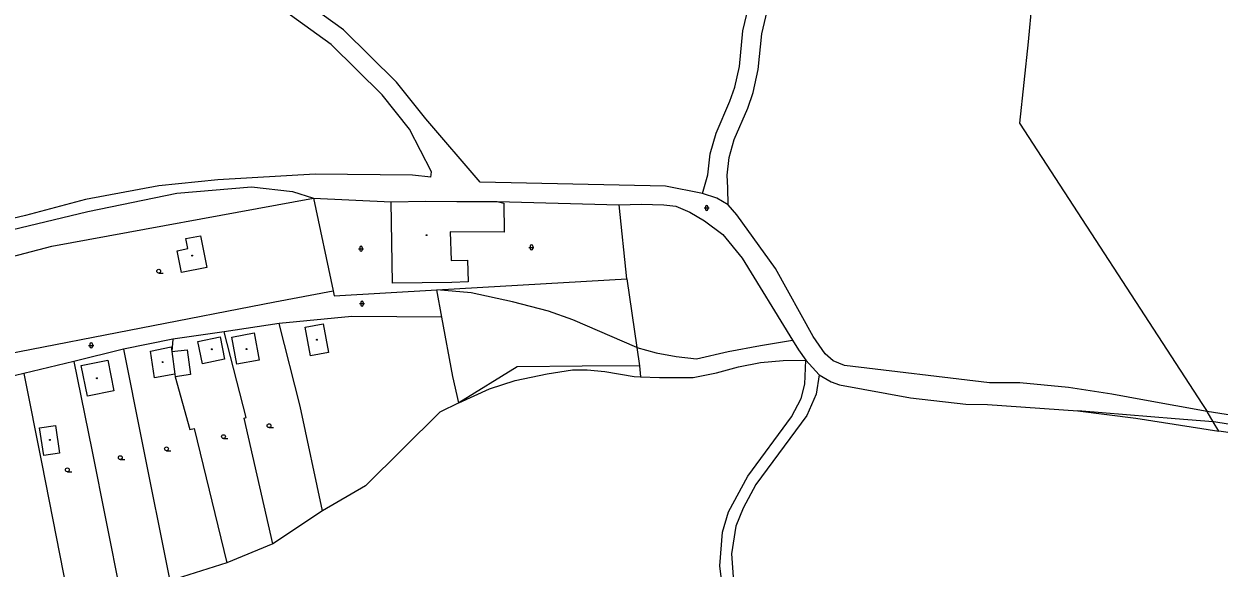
# Model space of a CAD drawing. Extents: x -595546 to -593986, y -1160845 to -1159202.
# Drawn here: x -594869.2 to -594634.5, y -1159765.3 to -1159658.3 of the extents above; entities that cross this region are included whole.
import ezdxf

# ---------------------------------------------------------------- set-up
doc = ezdxf.new("R2010")
doc.units = 0
for name, color, linetype in [('DOP - budovy nerozlisene - VP', 7, 'Continuous'), ('DOP - komunikace - cesty', 7, 'Continuous'), ('DOP - kresba z DSPS bez souradnic', 7, 'Continuous'), ('DOP - rozhrani ploch obecne', 7, 'Continuous'), ('Level 36', 7, 'Continuous'), ('Level 39', 7, 'Continuous'), ('TM - letecke snimky - pomocna linie', 7, 'Continuous')]:
    doc.layers.add(name, color=color, linetype=linetype)

msp = doc.modelspace()

# ---------------------------------------------------------------- linework, layer by layer
at = {"layer": 'DOP - budovy nerozlisene - VP'}
for points in [[(-594797.07, -1159693.23), (-594790.35, -1159693.1)], [(-594796.82, -1159709.28), (-594797.07, -1159693.23)], [(-594790.35, -1159693.1), (-594784.21, -1159693.17)], [(-594784.21, -1159693.17), (-594776.25, -1159693.17)], [(-594776.25, -1159693.17), (-594774.96, -1159693.5)], [(-594774.96, -1159693.5), (-594774.92, -1159699.24)], [(-594774.92, -1159699.24), (-594785.53, -1159699.17)], [(-594785.53, -1159699.17), (-594785.34, -1159704.78)], [(-594837.43, -1159700.5), (-594834.55, -1159699.93)], [(-594837.04, -1159702.46), (-594837.43, -1159700.5)], [(-594834.55, -1159699.93), (-594833.32, -1159706.17)], [(-594839.12, -1159702.87), (-594837.04, -1159702.46)], [(-594838.27, -1159707.15), (-594839.12, -1159702.87)], [(-594833.32, -1159706.17), (-594838.27, -1159707.15)], [(-594785.34, -1159704.78), (-594782.11, -1159704.72)], [(-594782.11, -1159704.72), (-594781.94, -1159709)], [(-594785.17, -1159709.1), (-594796.82, -1159709.28)], [(-594781.94, -1159709), (-594785.17, -1159709.1)], [(-594813.98, -1159717.89), (-594810.47, -1159717.23)], [(-594812.91, -1159723.53), (-594813.98, -1159717.89)], [(-594810.47, -1159717.23), (-594809.41, -1159722.86)], [(-594835.03, -1159720.72), (-594830.7, -1159719.83)], [(-594830.7, -1159719.83), (-594829.8, -1159724.21)], [(-594828.36, -1159719.85), (-594823.97, -1159719.04)], [(-594827.39, -1159725.19), (-594828.36, -1159719.85)], [(-594823.97, -1159719.04), (-594822.99, -1159724.38)], [(-594844.36, -1159722.64), (-594840.27, -1159721.8)], [(-594843.55, -1159727.86), (-594844.36, -1159722.64)], [(-594840.27, -1159721.8), (-594840.15, -1159722.71)], [(-594840.15, -1159722.71), (-594839.56, -1159727.14)], [(-594834.13, -1159725.1), (-594835.03, -1159720.72)], [(-594809.41, -1159722.86), (-594812.91, -1159723.53)], [(-594857.95, -1159725.45), (-594852.77, -1159724.38)], [(-594852.77, -1159724.38), (-594851.56, -1159730.41)], [(-594829.8, -1159724.21), (-594834.13, -1159725.1)], [(-594822.99, -1159724.38), (-594827.39, -1159725.19)], [(-594856.75, -1159731.45), (-594857.95, -1159725.45)], [(-594839.56, -1159727.14), (-594843.55, -1159727.86)], [(-594851.56, -1159730.41), (-594856.75, -1159731.45)], [(-594866.15, -1159737.71), (-594863.04, -1159737.24)], [(-594865.32, -1159743.14), (-594866.15, -1159737.71)], [(-594863.04, -1159737.24), (-594862.21, -1159742.67)], [(-594862.21, -1159742.67), (-594865.32, -1159743.14)]]:
    msp.add_lwpolyline(points, dxfattribs=at)
at = {"layer": 'DOP - komunikace - cesty'}
for points in [[(-594831.15, -1159688.96), (-594842.72, -1159690.13)], [(-594812.05, -1159687.82), (-594831.15, -1159688.96)], [(-594792.92, -1159688.03), (-594812.05, -1159687.82)], [(-594789.3, -1159688.42), (-594792.92, -1159688.03)], [(-594743.23, -1159690.18), (-594779.58, -1159689.36)], [(-594842.72, -1159690.13), (-594857.14, -1159692.8)], [(-594856.65, -1159695.18), (-594839.17, -1159691.57)], [(-594839.17, -1159691.57), (-594824.49, -1159690.3)], [(-594824.49, -1159690.3), (-594816.5, -1159691.2)], [(-594816.5, -1159691.2), (-594812.36, -1159692.51)], [(-594735.92, -1159691.61), (-594743.23, -1159690.18)], [(-594733.11, -1159692.57), (-594735.92, -1159691.61)], [(-594857.14, -1159692.8), (-594868.88, -1159695.92)], [(-594812.36, -1159692.51), (-594797.07, -1159693.23)], [(-594776.25, -1159693.17), (-594752.33, -1159693.85)], [(-594752.33, -1159693.85), (-594747.99, -1159693.74)], [(-594747.99, -1159693.74), (-594743.53, -1159693.84)], [(-594743.53, -1159693.84), (-594741.18, -1159694.14)], [(-594741.18, -1159694.14), (-594738.41, -1159695.28)], [(-594730.88, -1159693.86), (-594733.11, -1159692.57)], [(-594729.18, -1159695.8), (-594730.88, -1159693.86)], [(-594868.88, -1159695.92), (-594900.54, -1159703.44)], [(-594875.03, -1159699.56), (-594856.65, -1159695.18)], [(-594738.41, -1159695.28), (-594735.56, -1159696.98)], [(-594735.56, -1159696.98), (-594731.95, -1159699.71)], [(-594721.63, -1159706.38), (-594729.18, -1159695.8)], [(-594731.95, -1159699.71), (-594728.15, -1159704.35)], [(-594728.15, -1159704.35), (-594718.24, -1159720.48)], [(-594714.22, -1159719.76), (-594721.63, -1159706.38)], [(-594718.24, -1159720.48), (-594717.1, -1159722.34)], [(-594711.86, -1159723.15), (-594714.22, -1159719.76)], [(-594717.1, -1159722.34), (-594715.65, -1159724.41)], [(-594715.65, -1159724.41), (-594713, -1159727.28)], [(-594710.31, -1159724.55), (-594711.86, -1159723.15)], [(-594708.07, -1159725.44), (-594710.31, -1159724.55)], [(-594713, -1159727.28), (-594710.67, -1159728.63)], [(-594679.56, -1159728.87), (-594708.07, -1159725.44)], [(-594710.67, -1159728.63), (-594709.07, -1159729.23)], [(-594709.07, -1159729.23), (-594695.1, -1159731.79)], [(-594673.6, -1159728.87), (-594679.56, -1159728.87)], [(-594664.09, -1159729.78), (-594673.6, -1159728.87)], [(-594655.58, -1159731.05), (-594664.09, -1159729.78)], [(-594695.1, -1159731.79), (-594684.25, -1159733.07)], [(-594649.15, -1159732.24), (-594655.58, -1159731.05)], [(-594636.86, -1159734.51), (-594649.15, -1159732.24)], [(-594684.25, -1159733.07), (-594679.98, -1159733.08)], [(-594679.98, -1159733.08), (-594662.24, -1159734.37)], [(-594662.24, -1159734.37), (-594650.83, -1159735.82)], [(-594635.65, -1159736.49), (-594636.86, -1159734.51)], [(-594650.83, -1159735.82), (-594634.51, -1159738.35)], [(-594634.51, -1159738.35), (-594635.65, -1159736.49)]]:
    msp.add_lwpolyline(points, dxfattribs=at)
at = {"layer": 'DOP - kresba z DSPS bez souradnic'}
for p, q in [((-594806.45, -1159659.43), (-594817.72, -1159651.32)), ((-594728.03, -1159659.63), (-594726.29, -1159652.25)), ((-594796.06, -1159669.72), (-594806.45, -1159659.43)), ((-594728.69, -1159666.63), (-594728.03, -1159659.63)), ((-594729.6, -1159670.74), (-594728.69, -1159666.63)), ((-594790.3, -1159676.92), (-594796.06, -1159669.72)), ((-594730.56, -1159673.49), (-594729.6, -1159670.74)), ((-594733.29, -1159679.75), (-594730.56, -1159673.49)), ((-594779.58, -1159689.36), (-594790.3, -1159676.92)), ((-594734.42, -1159683.81), (-594733.29, -1159679.75)), ((-594734.9, -1159687.94), (-594734.42, -1159683.81)), ((-594735.92, -1159691.61), (-594734.9, -1159687.94))]:
    msp.add_line(p, q, dxfattribs=at)
for points in [[(-594808.88, -1159662.3), (-594819.67, -1159654.54)], [(-594724.32, -1159660.24), (-594722.72, -1159653.46)], [(-594724.98, -1159667.22), (-594724.32, -1159660.24)], [(-594798.85, -1159672.23), (-594808.88, -1159662.3)], [(-594725.99, -1159671.77), (-594724.98, -1159667.22)], [(-594793.47, -1159678.97), (-594798.85, -1159672.23)], [(-594727.07, -1159674.86), (-594725.99, -1159671.77)], [(-594729.75, -1159681.01), (-594727.07, -1159674.86)], [(-594789.16, -1159687.37), (-594793.47, -1159678.97)], [(-594730.73, -1159684.53), (-594729.75, -1159681.01)], [(-594731.13, -1159688.02), (-594730.73, -1159684.53)], [(-594789.3, -1159688.42), (-594789.16, -1159687.37)], [(-594730.95, -1159690.52), (-594731.13, -1159688.02)], [(-594730.88, -1159693.86), (-594730.95, -1159690.52)], [(-594787.11, -1159715.92), (-594788.12, -1159710.56)], [(-594787.11, -1159715.92), (-594804.84, -1159715.83), (-594819.1, -1159717.15)], [(-594783.81, -1159732.75), (-594784.97, -1159727.62), (-594787.11, -1159715.92)], [(-594819.1, -1159717.15), (-594829.9, -1159718.82)], [(-594839.99, -1159720.28), (-594849.63, -1159722.25)], [(-594839.99, -1159720.28), (-594840.15, -1159722.71)], [(-594829.9, -1159718.82), (-594839.99, -1159720.28)], [(-594820.35, -1159760.5), (-594825.99, -1159735.77), (-594825.59, -1159735.68), (-594829.9, -1159718.82)], [(-594849.63, -1159722.25), (-594859.44, -1159724.67)], [(-594849.63, -1159722.25), (-594846.1, -1159739.97), (-594840.57, -1159767.79)], [(-594840.15, -1159722.71), (-594837.17, -1159722.37)], [(-594837.17, -1159722.37), (-594836.5, -1159727.19)], [(-594859.44, -1159724.67), (-594869.21, -1159727.04)], [(-594859.44, -1159724.67), (-594855.85, -1159742.01), (-594850.24, -1159770.31)], [(-594715.85, -1159729.08), (-594715.65, -1159724.41)], [(-594869.21, -1159727.04), (-594879.09, -1159729.35)], [(-594869.21, -1159727.04), (-594865.71, -1159744.8), (-594860.06, -1159773.5)], [(-594839.56, -1159727.14), (-594839.49, -1159727.67)], [(-594836.5, -1159727.19), (-594839.49, -1159727.67)], [(-594713, -1159727.28), (-594713.61, -1159731.06)], [(-594839.49, -1159727.67), (-594836.66, -1159738), (-594835.79, -1159737.82), (-594829.37, -1159764.21)], [(-594716.59, -1159731.96), (-594715.85, -1159729.08)], [(-594718.49, -1159735.54), (-594716.59, -1159731.96)], [(-594713.61, -1159731.06), (-594715.44, -1159735.24)], [(-594727.06, -1159747.22), (-594718.49, -1159735.54)], [(-594715.44, -1159735.24), (-594725.5, -1159748.82)], [(-594730.82, -1159754.19), (-594727.06, -1159747.22)], [(-594725.5, -1159748.82), (-594727.97, -1159753.5)], [(-594732.02, -1159758.21), (-594730.82, -1159754.19)], [(-594727.97, -1159753.5), (-594729.41, -1159757.03)], [(-594729.41, -1159757.03), (-594730.27, -1159762.5)], [(-594732.55, -1159764.83), (-594732.02, -1159758.21)], [(-594730.27, -1159762.5), (-594729.61, -1159771.52)], [(-594731.28, -1159775.14), (-594732.55, -1159764.83)]]:
    msp.add_lwpolyline(points, dxfattribs=at)
at = {"layer": 'DOP - rozhrani ploch obecne'}
for points in [[(-594671.24, -1159654.07), (-594671.96, -1159661.82)], [(-594671.96, -1159661.82), (-594673.7, -1159677.79)], [(-594673.7, -1159677.79), (-594637.75, -1159733.14), (-594636.86, -1159734.51)], [(-594863.73, -1159702), (-594812.36, -1159692.51)], [(-594812.36, -1159692.51), (-594808.46, -1159710.79)], [(-594750.82, -1159708.43), (-594752.33, -1159693.85)], [(-594877.04, -1159705.48), (-594863.73, -1159702)], [(-594788.12, -1159710.56), (-594750.82, -1159708.43)], [(-594750.82, -1159708.43), (-594748.87, -1159721.92)], [(-594819.97, -1159712.94), (-594808.46, -1159710.79)], [(-594808.46, -1159710.79), (-594808.28, -1159711.71)], [(-594808.28, -1159711.71), (-594788.12, -1159710.56)], [(-594872.46, -1159723.16), (-594819.97, -1159712.94)], [(-594814.96, -1159733.46), (-594819.1, -1159717.15)], [(-594748.87, -1159721.92), (-594748.35, -1159725.49)], [(-594772.35, -1159725.68), (-594783.81, -1159732.75)], [(-594748.35, -1159725.49), (-594759.55, -1159725.58), (-594772.35, -1159725.68)], [(-594810.57, -1159754), (-594814.96, -1159733.46)], [(-594787.53, -1159734.6), (-594802.15, -1159749.13)], [(-594783.81, -1159732.75), (-594787.53, -1159734.6)], [(-594620.2, -1159740.48), (-594634.51, -1159738.35)], [(-594802.15, -1159749.13), (-594810.57, -1159754)], [(-594810.57, -1159754), (-594820.35, -1159760.5)], [(-594820.35, -1159760.5), (-594829.37, -1159764.21)], [(-594829.37, -1159764.21), (-594840.57, -1159767.79)]]:
    msp.add_lwpolyline(points, dxfattribs=at)
at = {"layer": 'Level 36'}
for p, q in [((-594735.63, -1159694.47), (-594734.63, -1159694.47)), ((-594735.38, -1159694.22), (-594735.38, -1159694.72)), ((-594734.88, -1159694.22), (-594734.88, -1159694.72)), ((-594803.51, -1159702.48), (-594802.51, -1159702.48)), ((-594803.26, -1159702.23), (-594803.26, -1159702.73)), ((-594802.76, -1159702.23), (-594802.76, -1159702.73)), ((-594770.04, -1159702.21), (-594769.04, -1159702.21)), ((-594769.79, -1159701.96), (-594769.79, -1159702.46)), ((-594769.29, -1159701.96), (-594769.29, -1159702.46)), ((-594842.75, -1159707.27), (-594841.88, -1159707.27)), ((-594803.31, -1159713.27), (-594802.31, -1159713.27)), ((-594803.06, -1159713.02), (-594803.06, -1159713.52)), ((-594802.56, -1159713.02), (-594802.56, -1159713.52)), ((-594856.52, -1159721.48), (-594855.52, -1159721.48)), ((-594856.27, -1159721.23), (-594856.27, -1159721.73)), ((-594855.77, -1159721.23), (-594855.77, -1159721.73)), ((-594821.08, -1159737.66), (-594820.2, -1159737.66)), ((-594830.02, -1159739.8), (-594829.14, -1159739.8)), ((-594850.29, -1159743.93), (-594849.41, -1159743.93)), ((-594841.22, -1159742.2), (-594840.34, -1159742.2)), ((-594860.69, -1159746.32), (-594859.82, -1159746.32))]:
    msp.add_line(p, q, dxfattribs=at)
for centre in [(-594842.75, -1159706.89), (-594821.08, -1159737.28), (-594830.02, -1159739.42), (-594841.22, -1159741.82), (-594850.29, -1159743.55), (-594860.69, -1159745.95)]:
    msp.add_circle(centre, 0.375, dxfattribs=at)
for centre, start, end in [((-594735.13, -1159694.22), 0, 180), ((-594735.13, -1159694.72), 180, 0), ((-594769.54, -1159701.96), 0, 180), ((-594803.01, -1159702.23), 0, 180), ((-594803.01, -1159702.73), 180, 0), ((-594769.54, -1159702.46), 180, 0), ((-594802.81, -1159713.02), 0, 180), ((-594802.81, -1159713.52), 180, 0), ((-594856.02, -1159721.23), 0, 180), ((-594856.02, -1159721.73), 180, 0)]:
    msp.add_arc(centre, 0.25, start, end, dxfattribs=at)
at = {"layer": 'Level 39'}
for centre, radius in [((-594790.14, -1159699.82), 0.09), ((-594790.14, -1159699.82), 0.0398), ((-594836.18, -1159703.82), 0.09), ((-594836.18, -1159703.82), 0.0398), ((-594811.66, -1159720.37), 0.09), ((-594811.66, -1159720.37), 0.0398), ((-594832.33, -1159722.25), 0.09), ((-594832.33, -1159722.25), 0.0398), ((-594825.48, -1159722.2), 0.09), ((-594825.48, -1159722.2), 0.0398), ((-594841.97, -1159724.77), 0.09), ((-594841.97, -1159724.77), 0.0398), ((-594854.89, -1159727.96), 0.09), ((-594854.89, -1159727.96), 0.0398), ((-594864.11, -1159740.08), 0.09), ((-594864.11, -1159740.08), 0.0398)]:
    msp.add_circle(centre, radius, dxfattribs=at)
at = {"layer": 'TM - letecke snimky - pomocna linie'}
for points in [[(-594748.87, -1159721.92), (-594761.44, -1159716.43), (-594766.18, -1159714.73), (-594773.25, -1159712.94), (-594781.39, -1159711.15), (-594788.12, -1159710.56)], [(-594737.15, -1159724.15), (-594730.89, -1159722.71), (-594724.58, -1159721.49), (-594718.24, -1159720.48)], [(-594748.87, -1159721.92), (-594745.03, -1159722.96), (-594741.11, -1159723.7), (-594737.15, -1159724.15)], [(-594733.19, -1159726.85), (-594728.9, -1159725.67), (-594724.53, -1159724.86), (-594720.1, -1159724.44), (-594715.65, -1159724.41)], [(-594783.81, -1159732.75), (-594777.81, -1159730.03), (-594772.73, -1159728.39), (-594766.43, -1159727.07), (-594761.46, -1159726.32), (-594758.6, -1159726.27), (-594755.11, -1159726.64), (-594749.34, -1159727.59), (-594748.12, -1159727.65)], [(-594748.35, -1159725.49), (-594748.12, -1159727.65)], [(-594748.12, -1159727.65), (-594744.41, -1159727.83), (-594737.8, -1159727.81), (-594733.19, -1159726.85)], [(-594635.65, -1159736.49), (-594643.12, -1159735.92), (-594662.24, -1159734.37)], [(-594612.2, -1159740.22), (-594620.26, -1159737.68), (-594628.5, -1159735.77), (-594636.86, -1159734.51)], [(-594635.5, -1159736.5), (-594635.65, -1159736.49)], [(-594620.2, -1159740.48), (-594625.17, -1159738.7), (-594630.29, -1159737.37), (-594635.5, -1159736.5)]]:
    msp.add_lwpolyline(points, dxfattribs=at)

doc.saveas('drawing.dxf')
